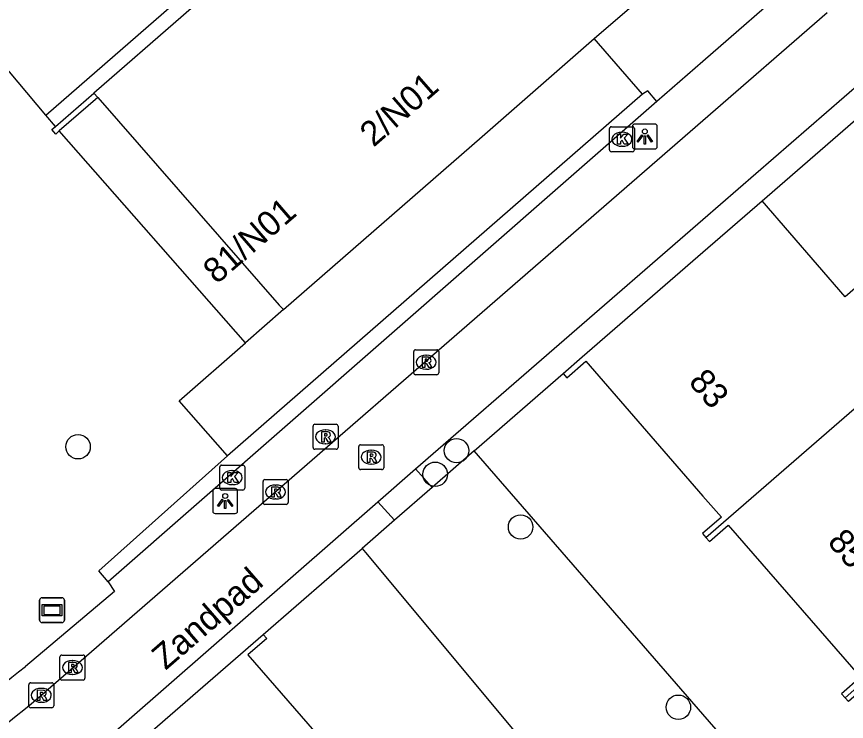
# Model space of a CAD drawing. Extents: x 155888 to 156864, y 383882 to 384671.
# Drawn here: x 156472.51 to 156505.75, y 384263.33 to 384291.57 of the extents above; entities that cross this region are included whole.
import ezdxf

# ---------------------------------------------------------------- set-up
doc = ezdxf.new("R2010")
doc.units = 0
for name, color, linetype in [('IMGEO_Berm_halfverhard', 7, 'Continuous'), ('IMGEO_Boom', 7, 'Continuous'), ('IMGEO_Fietspad_gesloten', 7, 'Continuous'), ('IMGEO_Groenvoorziening', 7, 'Continuous'), ('IMGEO_Haag', 7, 'Continuous'), ('IMGEO_Kolk', 7, 'Continuous'), ('IMGEO_Lichtpunt', 7, 'Continuous'), ('IMGEO_Muur', 7, 'Continuous'), ('IMGEO_Openbare_ruimte_label', 7, 'Continuous'), ('IMGEO_Pand', 7, 'Continuous'), ('IMGEO_Pand_nummerreeks', 7, 'Continuous'), ('IMGEO_Rijbaan_lokaal_open', 7, 'Continuous'), ('IMGEO_Rioolput', 7, 'Continuous'), ('IMGEO_Verklikker', 7, 'Continuous'), ('IMGEO_Voetpad_open', 7, 'Continuous')]:
    doc.layers.add(name, color=color, linetype=linetype)

msp = doc.modelspace()

# ---------------------------------------------------------------- linework, layer by layer
at = {"layer": 'IMGEO_Berm_halfverhard'}
for points in [[(156498.153, 384288.165), (156497.799, 384288.602), (156497.575, 384288.467)], [(156476.18, 384268.924), (156475.801, 384269.358), (156480.951, 384273.973)]]:
    msp.add_lwpolyline(points, dxfattribs=at)
at = {"layer": 'IMGEO_Boom'}
for centre in [(156474.973, 384274.333), (156490.13, 384274.178), (156489.276, 384273.232), (156492.696, 384271.12), (156499.017, 384263.896)]:
    msp.add_circle(centre, 0.489, dxfattribs=at)
at = {"layer": 'IMGEO_Fietspad_gesloten'}
for points in [[(156504.978, 384291.727), (156500, 384287.4), (156473.684, 384264.525)], [(156488.489, 384273.45), (156500, 384283.446), (156507.78, 384290.202)], [(156486.985, 384272.131), (156488.489, 384273.45)], [(156475.218, 384261.843), (156486.985, 384272.131)]]:
    msp.add_lwpolyline(points, dxfattribs=at)
msp.add_arc((156349.485, 384414.569), 194.778, 306.00684, 309.61614, dxfattribs=at)
at = {"layer": 'IMGEO_Groenvoorziening'}
msp.add_lwpolyline([(156473.684, 384287.624), (156469.998, 384291.998)], dxfattribs=at)
at = {"layer": 'IMGEO_Haag'}
for points in [[(156473.684, 384287.624), (156493.918, 384305.256), (156490.187, 384309.557)], [(156502.368, 384284.184), (156508.433, 384289.454)], [(156474.067, 384287.17), (156473.684, 384287.624)], [(156490.842, 384274.169), (156494.4, 384277.267)], [(156482.386, 384266.814), (156486.351, 384270.258)]]:
    msp.add_lwpolyline(points, dxfattribs=at)
at = {"layer": 'IMGEO_Kolk'}
for p, q in [((156496.332, 384287.156), (156497.184, 384287.156)), ((156496.257, 384286.23), (156496.257, 384287.082)), ((156496.745, 384286.936), (156496.77, 384286.936)), ((156497.258, 384287.082), (156497.258, 384286.23)), ((156497.184, 384286.156), (156496.332, 384286.156)), ((156496.768, 384286.376), (156496.743, 384286.376)), ((156480.648, 384272.671), (156480.648, 384273.523)), ((156480.723, 384273.597), (156481.575, 384273.597)), ((156481.649, 384273.523), (156481.649, 384272.671)), ((156481.136, 384273.377), (156481.161, 384273.377)), ((156481.159, 384272.817), (156481.134, 384272.817)), ((156481.575, 384272.597), (156480.723, 384272.597))]:
    msp.add_line(p, q, dxfattribs=at)
for points in [[(156496.332, 384287.156), (156497.184, 384287.156)], [(156496.257, 384286.23), (156496.257, 384287.082)], [(156496.578, 384286.856), (156496.701, 384286.856), (156496.701, 384286.705), (156496.831, 384286.856), (156496.995, 384286.856), (156496.849, 384286.705), (156497.002, 384286.456), (156496.85, 384286.456), (156496.765, 384286.62), (156496.701, 384286.553), (156496.701, 384286.456), (156496.578, 384286.456), (156496.578, 384286.856)], [(156497.258, 384287.082), (156497.258, 384286.23)], [(156497.184, 384286.156), (156496.332, 384286.156)], [(156480.648, 384272.671), (156480.648, 384273.523)], [(156480.723, 384273.597), (156481.575, 384273.597)], [(156481.649, 384273.523), (156481.649, 384272.671)], [(156480.969, 384273.297), (156481.092, 384273.297), (156481.092, 384273.146), (156481.222, 384273.297), (156481.386, 384273.297), (156481.24, 384273.146), (156481.393, 384272.897), (156481.241, 384272.897), (156481.156, 384273.061), (156481.092, 384272.994), (156481.092, 384272.897), (156480.969, 384272.897), (156480.969, 384273.297)], [(156481.575, 384272.597), (156480.723, 384272.597)]]:
    msp.add_lwpolyline(points, dxfattribs=at)
for centre, start, end in [((156496.334, 384287.08), 91.552, 178.448), ((156496.334, 384287.08), 91.552, 178.448), ((156497.182, 384287.08), 1.552, 88.448), ((156497.182, 384287.08), 1.552, 88.448), ((156496.334, 384286.232), 181.552, 268.448), ((156496.334, 384286.232), 181.552, 268.448), ((156497.182, 384286.232), 271.552, 358.448), ((156497.182, 384286.232), 271.552, 358.448), ((156480.725, 384273.521), 91.552, 178.448), ((156480.725, 384273.521), 91.552, 178.448), ((156481.573, 384273.521), 1.552, 88.448), ((156481.573, 384273.521), 1.552, 88.448), ((156480.725, 384272.673), 181.552, 268.448), ((156480.725, 384272.673), 181.552, 268.448), ((156481.573, 384272.673), 271.552, 358.448), ((156481.573, 384272.673), 271.552, 358.448)]:
    msp.add_arc(centre, 0.0765, start, end, dxfattribs=at)
for centre, major_axis, ratio, start_param, end_param in [((156496.744, 384286.656), (-0.387, 0.002), 0.722429, 4.712389, 7.853982), ((156496.769, 384286.656), (-0.39, 0.002), 0.717154, 1.570796, 4.712389), ((156481.135, 384273.097), (-0.387, 0.002), 0.722429, 4.712389, 7.853982), ((156481.16, 384273.097), (-0.39, 0.002), 0.717154, 1.570796, 4.712389)]:
    msp.add_ellipse(centre, major_axis=major_axis, ratio=ratio, start_param=start_param, end_param=end_param, dxfattribs=at)
at = {"layer": 'IMGEO_Lichtpunt'}
for p, q in [((156497.174, 384287.172), (156497.174, 384286.365)), ((156497.174, 384287.172), (156497.174, 384286.365)), ((156498.076, 384287.267), (156497.268, 384287.267)), ((156498.076, 384287.267), (156497.268, 384287.267)), ((156498.17, 384286.365), (156498.17, 384287.172)), ((156498.17, 384286.365), (156498.17, 384287.172)), ((156497.268, 384286.271), (156498.076, 384286.271)), ((156497.268, 384286.271), (156498.076, 384286.271)), ((156480.366, 384272.563), (156480.366, 384271.756)), ((156480.366, 384272.563), (156480.366, 384271.756)), ((156481.268, 384272.658), (156480.46, 384272.658)), ((156481.268, 384272.658), (156480.46, 384272.658)), ((156481.362, 384271.756), (156481.362, 384272.563)), ((156481.362, 384271.756), (156481.362, 384272.563)), ((156480.46, 384271.662), (156481.268, 384271.662)), ((156480.46, 384271.662), (156481.268, 384271.662))]:
    msp.add_line(p, q, dxfattribs=at)
for points in [[(156497.548, 384286.836), (156497.587, 384286.808), (156497.399, 384286.546), (156497.361, 384286.573), (156497.548, 384286.836)], [(156497.65, 384286.788), (156497.697, 384286.788), (156497.697, 384286.466), (156497.65, 384286.466), (156497.65, 384286.788)], [(156497.76, 384286.808), (156497.798, 384286.835), (156497.985, 384286.573), (156497.946, 384286.545), (156497.76, 384286.808)], [(156480.74, 384272.227), (156480.779, 384272.199), (156480.591, 384271.937), (156480.553, 384271.964), (156480.74, 384272.227)], [(156480.842, 384272.179), (156480.889, 384272.179), (156480.889, 384271.857), (156480.842, 384271.857), (156480.842, 384272.179)], [(156480.952, 384272.199), (156480.99, 384272.226), (156481.177, 384271.964), (156481.138, 384271.936), (156480.952, 384272.199)]]:
    msp.add_lwpolyline(points, dxfattribs=at)
for centre in [(156497.673, 384286.97), (156480.865, 384272.361)]:
    msp.add_circle(centre, 0.0994, dxfattribs=at)
for centre, start, end in [((156497.268, 384287.172), 90, 180), ((156497.268, 384287.172), 90, 180), ((156498.076, 384287.172), 0, 90), ((156498.076, 384287.172), 0, 90), ((156497.268, 384286.365), 180, 270), ((156497.268, 384286.365), 180, 270), ((156498.076, 384286.365), 270, 0), ((156498.076, 384286.365), 270, 360), ((156480.46, 384272.563), 90, 180), ((156480.46, 384272.563), 90, 180), ((156481.268, 384272.563), 0, 90), ((156481.268, 384272.563), 0, 90), ((156480.46, 384271.756), 180, 270), ((156480.46, 384271.756), 180, 270), ((156481.268, 384271.756), 270, 0), ((156481.268, 384271.756), 270, 360)]:
    msp.add_arc(centre, 0.0946, start, end, dxfattribs=at)
at = {"layer": 'IMGEO_Muur'}
for points in [[(156502.368, 384284.184), (156508.433, 384289.454)], [(156474.067, 384287.17), (156475.608, 384288.505)], [(156475.77, 384288.325), (156474.214, 384286.996)], [(156474.214, 384286.996), (156474.086, 384286.863), (156473.92, 384287.043), (156474.067, 384287.17)]]:
    msp.add_lwpolyline(points, dxfattribs=at)
at = {"layer": 'IMGEO_Pand'}
for points in [[(156489.966, 384301.017), (156475.608, 384288.505)], [(156495.648, 384290.69), (156497.523, 384292.327)], [(156483.199, 384279.838), (156491.155, 384286.774), (156495.648, 384290.69)], [(156475.608, 384288.505), (156475.77, 384288.325)], [(156475.77, 384288.325), (156483.027, 384280.011), (156483.199, 384279.838)], [(156513.015, 384281.895), (156510.637, 384284.635), (156505.698, 384280.347), (156502.368, 384284.184)], [(156494.4, 384277.267), (156495.163, 384277.931), (156500, 384282.129), (156502.368, 384284.184)], [(156500.123, 384270.691), (156513.015, 384281.895)], [(156494.4, 384277.267), (156494.545, 384277.1), (156495.309, 384277.762), (156500, 384272.358), (156500.738, 384271.508), (156499.983, 384270.852), (156500.123, 384270.691)], [(156500.123, 384270.691), (156500.259, 384270.534), (156501.015, 384271.19), (156506.305, 384265.095), (156505.549, 384264.439), (156505.697, 384264.269)], [(156505.697, 384264.269), (156513.583, 384271.263)], [(156474.433, 384259.907), (156482.386, 384266.814)], [(156482.386, 384266.814), (156482.528, 384266.65), (156481.774, 384265.993), (156487.202, 384259.741), (156487.957, 384260.397), (156488.094, 384260.24)], [(156511.266, 384257.853), (156511.116, 384258.026), (156511.872, 384258.682), (156506.58, 384264.777), (156505.825, 384264.122), (156505.697, 384264.269)]]:
    msp.add_lwpolyline(points, dxfattribs=at)
at = {"layer": 'IMGEO_Rijbaan_lokaal_open'}
for points in [[(156490.842, 384274.169), (156489.152, 384272.701)], [(156524.533, 384235.366), (156511.827, 384250), (156500, 384263.622), (156490.842, 384274.169)], [(156489.152, 384272.701), (156487.652, 384271.39)], [(156487.652, 384271.39), (156486.351, 384270.258)], [(156486.351, 384270.258), (156486.485, 384270.099), (156500, 384253.885), (156503.377, 384250), (156519.712, 384231.205)]]:
    msp.add_lwpolyline(points, dxfattribs=at)
at = {"layer": 'IMGEO_Rioolput'}
for p, q in [((156488.415, 384277.294), (156488.415, 384278.146)), ((156488.49, 384278.22), (156489.342, 384278.22)), ((156489.416, 384278.146), (156489.416, 384277.294)), ((156488.903, 384278), (156488.928, 384278)), ((156489.342, 384277.22), (156488.49, 384277.22)), ((156488.926, 384277.44), (156488.901, 384277.44)), ((156484.383, 384274.307), (156484.383, 384275.159)), ((156484.458, 384275.233), (156485.31, 384275.233)), ((156485.384, 384275.159), (156485.384, 384274.307)), ((156484.871, 384275.013), (156484.896, 384275.013)), ((156485.31, 384274.233), (156484.458, 384274.233)), ((156484.894, 384274.453), (156484.869, 384274.453)), ((156486.215, 384273.49), (156486.215, 384274.342)), ((156486.29, 384274.416), (156487.142, 384274.416)), ((156486.703, 384274.196), (156486.728, 384274.196)), ((156487.216, 384274.342), (156487.216, 384273.49)), ((156486.726, 384273.636), (156486.701, 384273.636)), ((156487.142, 384273.416), (156486.29, 384273.416)), ((156482.383, 384272.095), (156482.383, 384272.947)), ((156482.458, 384273.021), (156483.31, 384273.021)), ((156483.384, 384272.947), (156483.384, 384272.095)), ((156482.871, 384272.801), (156482.896, 384272.801)), ((156482.894, 384272.241), (156482.869, 384272.241)), ((156483.31, 384272.021), (156482.458, 384272.021)), ((156474.246, 384265.06), (156474.246, 384265.912)), ((156474.321, 384265.986), (156475.173, 384265.986)), ((156475.247, 384265.912), (156475.247, 384265.06)), ((156474.734, 384265.766), (156474.759, 384265.766)), ((156474.757, 384265.206), (156474.732, 384265.206)), ((156473.074, 384264.873), (156473.926, 384264.873)), ((156475.173, 384264.986), (156474.321, 384264.986)), ((156472.999, 384263.947), (156472.999, 384264.799)), ((156473.487, 384264.653), (156473.512, 384264.653)), ((156474, 384264.799), (156474, 384263.947)), ((156473.926, 384263.873), (156473.074, 384263.873)), ((156473.51, 384264.093), (156473.485, 384264.093))]:
    msp.add_line(p, q, dxfattribs=at)
for points in [[(156488.415, 384277.294), (156488.415, 384278.146)], [(156488.49, 384278.22), (156489.342, 384278.22)], [(156489.416, 384278.146), (156489.416, 384277.294)], [(156489.004, 384277.918), (156488.752, 384277.92), (156488.752, 384277.52)], [(156488.93, 384277.839), (156488.876, 384277.839), (156488.876, 384277.758)], [(156488.752, 384277.52), (156488.876, 384277.52), (156488.876, 384277.682), (156488.887, 384277.682)], [(156488.876, 384277.758), (156488.928, 384277.758)], [(156488.934, 384277.653), (156489.005, 384277.52), (156489.145, 384277.52), (156489.08, 384277.646)], [(156489.342, 384277.22), (156488.49, 384277.22)], [(156484.383, 384274.307), (156484.383, 384275.159)], [(156484.458, 384275.233), (156485.31, 384275.233)], [(156485.384, 384275.159), (156485.384, 384274.307)], [(156484.972, 384274.931), (156484.72, 384274.933), (156484.72, 384274.533)], [(156484.898, 384274.852), (156484.844, 384274.852), (156484.844, 384274.771)], [(156484.72, 384274.533), (156484.844, 384274.533), (156484.844, 384274.695), (156484.855, 384274.695)], [(156484.844, 384274.771), (156484.896, 384274.771)], [(156484.902, 384274.666), (156484.973, 384274.533), (156485.113, 384274.533), (156485.048, 384274.659)], [(156485.31, 384274.233), (156484.458, 384274.233)], [(156486.215, 384273.49), (156486.215, 384274.342)], [(156486.29, 384274.416), (156487.142, 384274.416)], [(156487.216, 384274.342), (156487.216, 384273.49)], [(156486.804, 384274.114), (156486.552, 384274.116), (156486.552, 384273.716)], [(156486.552, 384273.716), (156486.676, 384273.716), (156486.676, 384273.878), (156486.687, 384273.878)], [(156486.73, 384274.035), (156486.676, 384274.035), (156486.676, 384273.954)], [(156486.676, 384273.954), (156486.728, 384273.954)], [(156486.734, 384273.849), (156486.805, 384273.716), (156486.945, 384273.716), (156486.88, 384273.842)], [(156487.142, 384273.416), (156486.29, 384273.416)], [(156482.383, 384272.095), (156482.383, 384272.947)], [(156482.458, 384273.021), (156483.31, 384273.021)], [(156483.384, 384272.947), (156483.384, 384272.095)], [(156482.972, 384272.719), (156482.72, 384272.721), (156482.72, 384272.321)], [(156482.72, 384272.321), (156482.844, 384272.321), (156482.844, 384272.483), (156482.855, 384272.483)], [(156482.898, 384272.64), (156482.844, 384272.64), (156482.844, 384272.559)], [(156482.844, 384272.559), (156482.896, 384272.559)], [(156482.902, 384272.454), (156482.973, 384272.321), (156483.113, 384272.321), (156483.048, 384272.447)], [(156483.31, 384272.021), (156482.458, 384272.021)], [(156474.246, 384265.06), (156474.246, 384265.912)], [(156474.321, 384265.986), (156475.173, 384265.986)], [(156475.247, 384265.912), (156475.247, 384265.06)], [(156474.835, 384265.684), (156474.583, 384265.686), (156474.583, 384265.286)], [(156474.761, 384265.605), (156474.707, 384265.605), (156474.707, 384265.524)], [(156474.707, 384265.524), (156474.759, 384265.524)], [(156474.583, 384265.286), (156474.707, 384265.286), (156474.707, 384265.448), (156474.718, 384265.448)], [(156474.765, 384265.419), (156474.836, 384265.286), (156474.976, 384265.286), (156474.911, 384265.412)], [(156473.074, 384264.873), (156473.926, 384264.873)], [(156475.173, 384264.986), (156474.321, 384264.986)], [(156472.999, 384263.947), (156472.999, 384264.799)], [(156473.588, 384264.571), (156473.336, 384264.573), (156473.336, 384264.173)], [(156473.514, 384264.492), (156473.46, 384264.492), (156473.46, 384264.411)], [(156474, 384264.799), (156474, 384263.947)], [(156473.336, 384264.173), (156473.46, 384264.173), (156473.46, 384264.335), (156473.471, 384264.335)], [(156473.46, 384264.411), (156473.512, 384264.411)], [(156473.518, 384264.306), (156473.589, 384264.173), (156473.729, 384264.173), (156473.664, 384264.299)], [(156473.926, 384263.873), (156473.074, 384263.873)]]:
    msp.add_lwpolyline(points, dxfattribs=at)
for centre, radius, start, end in [((156488.492, 384278.144), 0.0765, 91.552, 178.448), ((156488.492, 384278.144), 0.0765, 91.552, 178.448), ((156489.34, 384278.144), 0.0765, 1.552, 88.448), ((156489.34, 384278.144), 0.0765, 1.552, 88.448), ((156488.936, 384277.743), 0.0964, 77.0061, 93.1865), ((156488.95, 384277.8), 0.0378, 276.6634, 79.6772), ((156489.003, 384277.808), 0.109, 350.3612, 89.416), ((156489.001, 384277.808), 0.112, 277.5842, 350.9817), ((156488.886, 384277.629), 0.0533, 26.0293, 88.6989), ((156488.912, 384277.947), 0.19, 274.7715, 282.9687), ((156488.985, 384277.593), 0.108, 29.5134, 73.7905), ((156488.492, 384277.296), 0.0765, 181.552, 268.448), ((156488.492, 384277.296), 0.0765, 181.552, 268.448), ((156489.34, 384277.296), 0.0765, 271.552, 358.448), ((156489.34, 384277.296), 0.0765, 271.552, 358.448), ((156484.46, 384275.157), 0.0765, 91.552, 178.448), ((156484.46, 384275.157), 0.0765, 91.552, 178.448), ((156485.308, 384275.157), 0.0765, 1.552, 88.448), ((156485.308, 384275.157), 0.0765, 1.552, 88.448), ((156484.904, 384274.756), 0.0964, 77.0061, 93.1865), ((156484.918, 384274.813), 0.0378, 276.6634, 79.6772), ((156484.971, 384274.821), 0.109, 350.3612, 89.416), ((156484.969, 384274.821), 0.112, 277.5842, 350.9817), ((156484.854, 384274.642), 0.0533, 26.0293, 88.6989), ((156484.88, 384274.96), 0.19, 274.7715, 282.9687), ((156484.953, 384274.606), 0.108, 29.5134, 73.7905), ((156484.46, 384274.309), 0.0765, 181.552, 268.448), ((156484.46, 384274.309), 0.0765, 181.552, 268.448), ((156485.308, 384274.309), 0.0765, 271.552, 358.448), ((156485.308, 384274.309), 0.0765, 271.552, 358.448), ((156486.292, 384274.34), 0.0765, 91.552, 178.448), ((156486.292, 384274.34), 0.0765, 91.552, 178.448), ((156487.14, 384274.34), 0.0765, 1.552, 88.448), ((156487.14, 384274.34), 0.0765, 1.552, 88.448), ((156486.686, 384273.825), 0.0533, 26.0293, 88.6989), ((156486.712, 384274.143), 0.19, 274.7715, 282.9687), ((156486.736, 384273.939), 0.0964, 77.0061, 93.1865), ((156486.75, 384273.996), 0.0378, 276.6634, 79.6772), ((156486.803, 384274.004), 0.109, 350.3612, 89.416), ((156486.801, 384274.004), 0.112, 277.5842, 350.9817), ((156486.785, 384273.789), 0.108, 29.5134, 73.7905), ((156486.292, 384273.492), 0.0765, 181.552, 268.448), ((156486.292, 384273.492), 0.0765, 181.552, 268.448), ((156487.14, 384273.492), 0.0765, 271.552, 358.448), ((156487.14, 384273.492), 0.0765, 271.552, 358.448), ((156482.46, 384272.945), 0.0765, 91.552, 178.448), ((156482.46, 384272.945), 0.0765, 91.552, 178.448), ((156483.308, 384272.945), 0.0765, 1.552, 88.448), ((156483.308, 384272.945), 0.0765, 1.552, 88.448), ((156482.854, 384272.43), 0.0533, 26.0293, 88.6989), ((156482.88, 384272.748), 0.19, 274.7715, 282.9687), ((156482.904, 384272.544), 0.0964, 77.0061, 93.1865), ((156482.918, 384272.601), 0.0378, 276.6634, 79.6772), ((156482.971, 384272.609), 0.109, 350.3612, 89.416), ((156482.969, 384272.609), 0.112, 277.5842, 350.9817), ((156482.953, 384272.394), 0.108, 29.5134, 73.7905), ((156482.46, 384272.097), 0.0765, 181.552, 268.448), ((156482.46, 384272.097), 0.0765, 181.552, 268.448), ((156483.308, 384272.097), 0.0765, 271.552, 358.448), ((156483.308, 384272.097), 0.0765, 271.552, 358.448), ((156474.323, 384265.91), 0.0765, 91.552, 178.448), ((156474.323, 384265.91), 0.0765, 91.552, 178.448), ((156475.171, 384265.91), 0.0765, 1.552, 88.448), ((156475.171, 384265.91), 0.0765, 1.552, 88.448), ((156474.743, 384265.713), 0.19, 274.7715, 282.9687), ((156474.767, 384265.509), 0.0964, 77.0061, 93.1865), ((156474.781, 384265.566), 0.0378, 276.6634, 79.6772), ((156474.834, 384265.574), 0.109, 350.3612, 89.416), ((156474.832, 384265.574), 0.112, 277.5842, 350.9817), ((156474.717, 384265.395), 0.0533, 26.0293, 88.6989), ((156474.816, 384265.359), 0.108, 29.5134, 73.7905), ((156473.076, 384264.797), 0.0765, 91.552, 178.448), ((156473.076, 384264.797), 0.0765, 91.552, 178.448), ((156473.924, 384264.797), 0.0765, 1.552, 88.448), ((156473.924, 384264.797), 0.0765, 1.552, 88.448), ((156474.323, 384265.062), 0.0765, 181.552, 268.448), ((156474.323, 384265.062), 0.0765, 181.552, 268.448), ((156475.171, 384265.062), 0.0765, 271.552, 358.448), ((156475.171, 384265.062), 0.0765, 271.552, 358.448), ((156473.52, 384264.396), 0.0964, 77.0061, 93.1865), ((156473.587, 384264.461), 0.109, 350.3612, 89.416), ((156473.47, 384264.282), 0.0533, 26.0293, 88.6989), ((156473.496, 384264.6), 0.19, 274.7715, 282.9687), ((156473.534, 384264.453), 0.0378, 276.6634, 79.6772), ((156473.585, 384264.461), 0.112, 277.5842, 350.9817), ((156473.569, 384264.246), 0.108, 29.5134, 73.7905), ((156473.076, 384263.949), 0.0765, 181.552, 268.448), ((156473.076, 384263.949), 0.0765, 181.552, 268.448), ((156473.924, 384263.949), 0.0765, 271.552, 358.448), ((156473.924, 384263.949), 0.0765, 271.552, 358.448)]:
    msp.add_arc(centre, radius, start, end, dxfattribs=at)
for centre, major_axis, ratio, start_param, end_param in [((156488.902, 384277.72), (-0.387, 0.002), 0.722429, 4.712389, 7.853982), ((156488.927, 384277.72), (-0.39, 0.002), 0.717154, 1.570796, 4.712389), ((156484.87, 384274.733), (-0.387, 0.002), 0.722429, 4.712389, 7.853982), ((156484.895, 384274.733), (-0.39, 0.002), 0.717154, 1.570796, 4.712389), ((156486.702, 384273.916), (-0.387, 0.002), 0.722429, 4.712389, 7.853982), ((156486.727, 384273.916), (-0.39, 0.002), 0.717154, 1.570796, 4.712389), ((156482.87, 384272.521), (-0.387, 0.002), 0.722429, 4.712389, 7.853982), ((156482.895, 384272.521), (-0.39, 0.002), 0.717154, 1.570796, 4.712389), ((156474.733, 384265.486), (-0.387, 0.002), 0.722429, 4.712389, 7.853982), ((156474.758, 384265.486), (-0.39, 0.002), 0.717154, 1.570796, 4.712389), ((156473.486, 384264.373), (-0.387, 0.002), 0.722429, 4.712389, 7.853982), ((156473.511, 384264.373), (-0.39, 0.002), 0.717154, 1.570796, 4.712389)]:
    msp.add_ellipse(centre, major_axis=major_axis, ratio=ratio, start_param=start_param, end_param=end_param, dxfattribs=at)
at = {"layer": 'IMGEO_Verklikker'}
for p, q in [((156473.433, 384267.385), (156473.433, 384268.185)), ((156473.433, 384268.185), (156473.433, 384267.385)), ((156473.533, 384268.285), (156474.323, 384268.285)), ((156474.323, 384268.285), (156473.533, 384268.285)), ((156474.423, 384268.185), (156474.423, 384267.385)), ((156474.423, 384267.385), (156474.423, 384268.185)), ((156474.323, 384267.285), (156473.533, 384267.285)), ((156473.533, 384267.285), (156474.323, 384267.285))]:
    msp.add_line(p, q, dxfattribs=at)
for points in [[(156473.534, 384268.017), (156474.322, 384268.017), (156474.322, 384267.553), (156473.534, 384267.553), (156473.534, 384268.017)], [(156473.599, 384267.952), (156473.599, 384267.618), (156474.257, 384267.618), (156474.257, 384267.952), (156473.599, 384267.952)]]:
    msp.add_lwpolyline(points, dxfattribs=at)
for centre, start, end in [((156473.533, 384268.185), 90, 180), ((156473.533, 384268.185), 90, 180), ((156474.323, 384268.185), 0, 90), ((156474.323, 384268.185), 360, 90), ((156473.533, 384267.385), 180, 270), ((156473.533, 384267.385), 180, 270), ((156474.323, 384267.385), 270, 0), ((156474.323, 384267.385), 270, 0)]:
    msp.add_arc(centre, 0.1, start, end, dxfattribs=at)
at = {"layer": 'IMGEO_Voetpad_open'}
for points in [[(156503.8, 384293.099), (156500, 384289.779), (156498.153, 384288.165)], [(156497.575, 384288.467), (156495.648, 384290.69)], [(156497.575, 384288.467), (156480.951, 384273.973)], [(156498.153, 384288.165), (156476.18, 384268.924)], [(156481.672, 384278.5), (156474.214, 384286.996)], [(156483.199, 384279.838), (156481.672, 384278.5)], [(156480.951, 384273.973), (156479.021, 384276.176), (156481.672, 384278.5)], [(156488.489, 384273.45), (156489.152, 384272.701)], [(156487.652, 384271.39), (156486.985, 384272.131)], [(156476.18, 384268.924), (156476.429, 384268.53), (156472.862, 384265.528)]]:
    msp.add_lwpolyline(points, dxfattribs=at)
msp.add_arc((156334.171, 384439.404), 222.414, 305.7104, 308.57725, dxfattribs=at)

# ---------------------------------------------------------------- texts
at = {"layer": 'IMGEO_Openbare_ruimte_label'}
msp.add_text('Zandpad', height=1, rotation=40.9865, dxfattribs=at).set_placement((156478.477, 384265.355))
at = {"layer": 'IMGEO_Pand_nummerreeks'}
for s, rotation, p in [('2/N01', 41.15, (156486.808, 384286.314)), ('81/N01', 40.7946, (156480.526, 384280.823)), ('83', 310.9607, (156499.387, 384276.909)), ('85', 310.9598, (156504.951, 384270.499))]:
    msp.add_text(s, height=1, rotation=rotation, dxfattribs=at).set_placement(p)

doc.saveas('drawing.dxf')
